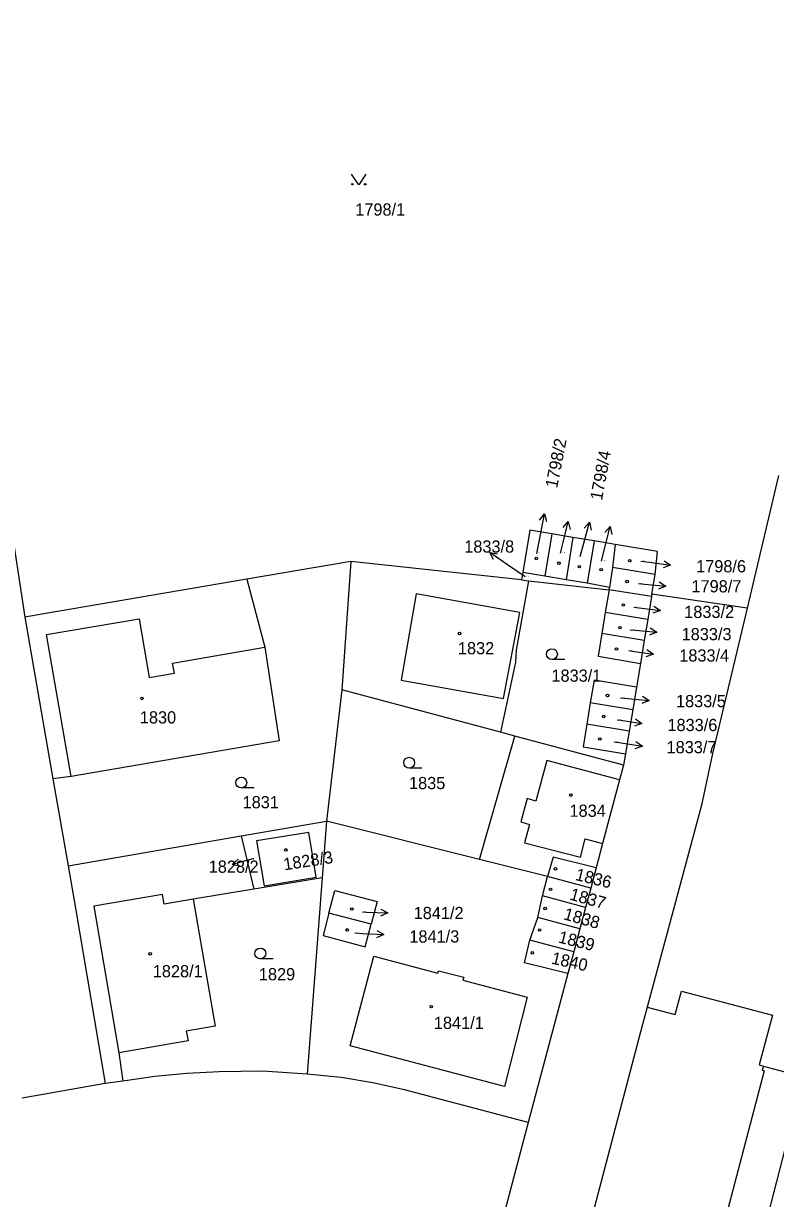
# Model space of a CAD drawing. Extents: x -737240 to -735272, y -1119606 to -1117878.
# Drawn here: x -735535.5 to -735430.7, y -1119181.3 to -1119017.6 of the extents above; entities that cross this region are included whole.
import ezdxf

# ---------------------------------------------------------------- set-up
doc = ezdxf.new("R2010")
doc.units = 0
for name, color, linetype in [('Level 1', 7, 'Continuous'), ('Level 16', 7, 'Continuous'), ('Level 18', 7, 'Continuous'), ('Level 19', 7, 'Continuous'), ('Level 25', 7, 'Continuous'), ('Level 4', 7, 'Continuous')]:
    doc.layers.add(name, color=color, linetype=linetype)

msp = doc.modelspace()

# ---------------------------------------------------------------- linework, layer by layer
at = {"layer": 'Level 1'}
for p, q in [((-735430.28, -1119080.58), (-735434.67, -1119099.09)), ((-735461.88, -1119088.74), (-735462.86, -1119094.63)), ((-735458.94, -1119089.23), (-735461.88, -1119088.74)), ((-735458.94, -1119089.23), (-735459.91, -1119095.12)), ((-735455.99, -1119089.72), (-735458.94, -1119089.23)), ((-735455.99, -1119089.72), (-735456.97, -1119095.61)), ((-735453.05, -1119090.21), (-735455.99, -1119089.72)), ((-735453.05, -1119090.21), (-735453.42, -1119093.41)), ((-735489.88, -1119092.57), (-735504.37, -1119095.04)), ((-735489.88, -1119092.57), (-735491.17, -1119110.47)), ((-735466.12, -1119095.15), (-735489.88, -1119092.57)), ((-735465.95, -1119094.12), (-735466.12, -1119095.15)), ((-735462.86, -1119094.63), (-735465.95, -1119094.12)), ((-735453.42, -1119093.41), (-735453.87, -1119096.21)), ((-735447.51, -1119094.37), (-735453.42, -1119093.41)), ((-735447.95, -1119097.13), (-735447.51, -1119094.37)), ((-735504.37, -1119095.04), (-735501.89, -1119104.52)), ((-735466.12, -1119095.15), (-735465.14, -1119095.26)), ((-735465.14, -1119095.26), (-735453.92, -1119096.51)), ((-735459.91, -1119095.12), (-735462.86, -1119094.63)), ((-735456.97, -1119095.61), (-735459.91, -1119095.12)), ((-735453.87, -1119096.21), (-735456.97, -1119095.61)), ((-735453.92, -1119096.51), (-735454.44, -1119099.67)), ((-735453.92, -1119096.51), (-735453.87, -1119096.21)), ((-735448.01, -1119097.47), (-735453.92, -1119096.51)), ((-735448.01, -1119097.47), (-735448.53, -1119100.65)), ((-735447.95, -1119097.13), (-735448.01, -1119097.47)), ((-735434.67, -1119099.09), (-735447.95, -1119097.13)), ((-735535.32, -1119100.32), (-735531.41, -1119122.85)), ((-735454.44, -1119099.67), (-735454.93, -1119102.62)), ((-735448.53, -1119100.65), (-735454.44, -1119099.67)), ((-735448.53, -1119100.65), (-735449.02, -1119103.6)), ((-735449.02, -1119103.6), (-735454.93, -1119102.62)), ((-735449.02, -1119103.6), (-735449.54, -1119106.77)), ((-735449.54, -1119106.77), (-735450.09, -1119110.09)), ((-735491.17, -1119110.47), (-735493.28, -1119128.75)), ((-735469.05, -1119116.38), (-735491.17, -1119110.47)), ((-735450.09, -1119110.09), (-735450.62, -1119113.26)), ((-735456.53, -1119112.28), (-735457.01, -1119115.24)), ((-735450.62, -1119113.26), (-735456.53, -1119112.28)), ((-735450.62, -1119113.26), (-735451.11, -1119116.23)), ((-735451.11, -1119116.23), (-735457.01, -1119115.24)), ((-735471.97, -1119134.11), (-735467.06, -1119116.91)), ((-735467.06, -1119116.91), (-735469.05, -1119116.38)), ((-735451.89, -1119120.96), (-735467.06, -1119116.91)), ((-735451.11, -1119116.23), (-735451.63, -1119119.38)), ((-735451.63, -1119119.38), (-735451.89, -1119120.96)), ((-735451.89, -1119120.96), (-735452.44, -1119123.01)), ((-735528.89, -1119122.56), (-735531.41, -1119122.85)), ((-735531.41, -1119122.85), (-735529.3, -1119134.97)), ((-735452.44, -1119123.01), (-735454.81, -1119131.86)), ((-735505.2, -1119130.81), (-735493.28, -1119128.75)), ((-735493.28, -1119128.75), (-735493.89, -1119136.66)), ((-735471.97, -1119134.11), (-735493.28, -1119128.75)), ((-735529.3, -1119134.97), (-735505.2, -1119130.81)), ((-735505.2, -1119130.81), (-735503.4, -1119138.24)), ((-735454.81, -1119131.86), (-735455.71, -1119135.26)), ((-735462.51, -1119136.49), (-735471.97, -1119134.11)), ((-735455.71, -1119135.26), (-735456.47, -1119138.08)), ((-735493.89, -1119136.66), (-735503.4, -1119138.24)), ((-735493.89, -1119136.66), (-735495.99, -1119164.01)), ((-735463.2, -1119139.16), (-735462.51, -1119136.49)), ((-735456.47, -1119138.08), (-735462.51, -1119136.49)), ((-735503.4, -1119138.24), (-735511.86, -1119139.65)), ((-735456.47, -1119138.08), (-735457.19, -1119140.79)), ((-735463.83, -1119142.19), (-735463.2, -1119139.16)), ((-735457.19, -1119140.79), (-735463.2, -1119139.16)), ((-735487.08, -1119143.12), (-735492.94, -1119141.57)), ((-735457.19, -1119140.79), (-735457.99, -1119143.79)), ((-735464.95, -1119145.37), (-735463.83, -1119142.19)), ((-735457.99, -1119143.79), (-735463.83, -1119142.19)), ((-735457.99, -1119143.79), (-735458.84, -1119146.96)), ((-735458.84, -1119146.96), (-735464.95, -1119145.37)), ((-735458.84, -1119146.96), (-735459.66, -1119150.01)), ((-735459.66, -1119150.01), (-735465.2, -1119170.76)), ((-735522.22, -1119161.07), (-735521.66, -1119164.98)), ((-735524.13, -1119165.33), (-735535.7, -1119167.36)), ((-735521.66, -1119164.98), (-735524.13, -1119165.33)), ((-735465.2, -1119170.76), (-735469.73, -1119188.03))]:
    msp.add_line(p, q, dxfattribs=at)
for points in [[(-735595.88, -1118843.48), (-735586.53, -1118869.88), (-735565.28, -1118930.97), (-735558.34, -1118959.08), (-735552.5, -1118995.01), (-735547.61, -1119025.43), (-735543.73, -1119048.28), (-735537.49, -1119085.95), (-735535.32, -1119100.32)], [(-735461.88, -1119088.74), (-735464.97, -1119088.23), (-735465.95, -1119094.12)], [(-735447.51, -1119094.37), (-735447.16, -1119091.19), (-735453.05, -1119090.21)], [(-735504.37, -1119095.04), (-735532.69, -1119099.86), (-735535.32, -1119100.32)], [(-735465.14, -1119095.26), (-735466.84, -1119104.95), (-735466.97, -1119106.61), (-735469.05, -1119116.38)], [(-735434.67, -1119099.09), (-735439.48, -1119119.33), (-735441.01, -1119126.53), (-735448.6, -1119154.68)], [(-735454.93, -1119102.62), (-735455.45, -1119105.79), (-735449.54, -1119106.77)], [(-735501.89, -1119104.52), (-735499.89, -1119117.56), (-735528.89, -1119122.56)], [(-735450.09, -1119110.09), (-735456, -1119109.11), (-735456.53, -1119112.28)], [(-735457.01, -1119115.24), (-735457.54, -1119118.41), (-735451.63, -1119119.38)], [(-735503.05, -1119131.52), (-735501.96, -1119137.79), (-735494.71, -1119136.56), (-735495.77, -1119130.33), (-735503.05, -1119131.52)], [(-735529.3, -1119134.97), (-735528.24, -1119141.17), (-735524.13, -1119165.33)], [(-735455.71, -1119135.26), (-735461.69, -1119133.77), (-735462.51, -1119136.49)], [(-735492.94, -1119141.57), (-735492.11, -1119138.42), (-735486.25, -1119139.97), (-735487.08, -1119143.12)], [(-735511.86, -1119139.65), (-735508.8, -1119157.33), (-735512.82, -1119158.02), (-735512.58, -1119159.37), (-735522.22, -1119161.07)], [(-735492.94, -1119141.57), (-735493.77, -1119144.72), (-735487.91, -1119146.27), (-735487.08, -1119143.12)], [(-735459.66, -1119150.01), (-735465.71, -1119148.51), (-735464.95, -1119145.37)], [(-735448.6, -1119154.68), (-735444.7, -1119155.71), (-735443.84, -1119152.45), (-735431.16, -1119155.81), (-735433, -1119162.74), (-735432.4, -1119162.9)], [(-735448.6, -1119154.68), (-735449.6, -1119158.33), (-735462.36, -1119206.91)], [(-735432.4, -1119162.9), (-735432.56, -1119163.48), (-735432.28, -1119163.55), (-735444.83, -1119211.31), (-735439.27, -1119212.68)], [(-735432.4, -1119162.9), (-735426.81, -1119164.38), (-735439.27, -1119212.68)], [(-735495.99, -1119164.01), (-735502.21, -1119163.6), (-735508.24, -1119163.69), (-735512.75, -1119163.91), (-735517.22, -1119164.34), (-735521.66, -1119164.98)], [(-735465.2, -1119170.76), (-735482.42, -1119166.19), (-735486.83, -1119165.24), (-735491.23, -1119164.47), (-735495.99, -1119164.01)]]:
    msp.add_lwpolyline(points, dxfattribs=at)
at = {"layer": 'Level 16'}
for points in [[(-735463.99, -1119091.45), (-735463.49, -1119088.87), (-735462.92, -1119085.925)], [(-735463.601, -1119086.811), (-735462.92, -1119085.925), (-735462.619, -1119087.001)], [(-735460.66, -1119091.4), (-735460.3, -1119089.92), (-735459.591, -1119087.005)], [(-735460.313, -1119087.858), (-735459.591, -1119087.005), (-735459.342, -1119088.095)], [(-735457.93, -1119091.87), (-735457.42, -1119090), (-735456.624, -1119087.108)], [(-735457.371, -1119087.939), (-735456.624, -1119087.108), (-735456.407, -1119088.204)], [(-735454.96, -1119092.53), (-735454.49, -1119090.62), (-735453.771, -1119087.707)], [(-735454.496, -1119088.558), (-735453.771, -1119087.707), (-735453.525, -1119088.798)], [(-735465.62, -1119094.71), (-735468.07, -1119093.04), (-735470.545, -1119091.345)], [(-735470.003, -1119092.322), (-735470.545, -1119091.345), (-735469.437, -1119091.497)], [(-735449.49, -1119092.51), (-735448.3, -1119092.68), (-735445.331, -1119093.108)], [(-735446.249, -1119092.471), (-735445.331, -1119093.108), (-735446.392, -1119093.46)], [(-735449.79, -1119095.66), (-735448.97, -1119095.74), (-735445.983, -1119096.022)], [(-735446.932, -1119095.43), (-735445.983, -1119096.022), (-735447.026, -1119096.426)], [(-735450.44, -1119098.93), (-735449.73, -1119099.02), (-735446.755, -1119099.407)], [(-735447.682, -1119098.782), (-735446.755, -1119099.407), (-735447.811, -1119099.774)], [(-735450.97, -1119102.08), (-735450.22, -1119102.15), (-735447.234, -1119102.437)], [(-735448.181, -1119101.844), (-735447.234, -1119102.437), (-735448.277, -1119102.839)], [(-735451.18, -1119105), (-735450.71, -1119105.07), (-735447.739, -1119105.485)], [(-735448.66, -1119104.851), (-735447.739, -1119105.485), (-735448.798, -1119105.842)], [(-735452.3, -1119111.59), (-735451.31, -1119111.68), (-735448.322, -1119111.95)], [(-735449.273, -1119111.362), (-735448.322, -1119111.95), (-735449.363, -1119112.358)], [(-735452.78, -1119114.62), (-735452.29, -1119114.7), (-735449.326, -1119115.164)], [(-735450.237, -1119114.515), (-735449.326, -1119115.164), (-735450.391, -1119115.503)], [(-735453.2, -1119117.72), (-735452.24, -1119117.87), (-735449.273, -1119118.315)], [(-735450.188, -1119117.672), (-735449.273, -1119118.315), (-735450.336, -1119118.661)], [(-735503.4, -1119133.99), (-735503.55, -1119134.03), (-735506.444, -1119134.82)], [(-735505.348, -1119135.039), (-735506.444, -1119134.82), (-735505.611, -1119134.074)], [(-735488.26, -1119141.42), (-735487.75, -1119141.44), (-735484.752, -1119141.543)], [(-735485.734, -1119141.009), (-735484.752, -1119141.543), (-735485.768, -1119142.008)], [(-735489.33, -1119144.34), (-735488.29, -1119144.4), (-735485.295, -1119144.578)], [(-735486.264, -1119144.019), (-735485.295, -1119144.578), (-735486.323, -1119145.018)]]:
    msp.add_lwpolyline(points, dxfattribs=at)
at = {"layer": 'Level 25'}
for p, q in [((-735460.098, -1119106.24), (-735461.88, -1119106.24)), ((-735479.988, -1119121.38), (-735481.77, -1119121.38)), ((-735503.388, -1119124.14), (-735505.17, -1119124.14)), ((-735500.728, -1119147.96), (-735502.51, -1119147.96))]:
    msp.add_line(p, q, dxfattribs=at)
msp.add_lwpolyline([(-735487.8, -1119038.6), (-735488.8, -1119040.1), (-735489.8, -1119038.6)], dxfattribs=at)
for centre in [(-735489.7, -1119040), (-735487.9, -1119040)]:
    msp.add_circle(centre, 0.1, dxfattribs=at)
for centre, major_axis, ratio in [((-735464.05, -1119092.16), (0.18, 0), 0.9848078), ((-735460.9, -1119092.81), (0.18, 0), 0.9848078), ((-735451.03, -1119092.46), (0.18, 0), 0.9848078), ((-735458.05, -1119093.29), (0.18, 0), 0.9848078), ((-735455.01, -1119093.71), (0.18, 0), 0.9848078), ((-735451.39, -1119095.37), (0.18, 0), 0.9848078), ((-735451.92, -1119098.64), (0.18, 0), 0.9848078), ((-735474.74, -1119102.62), (0.18, 0), 0.9848078), ((-735452.4, -1119101.8), (0.18, 0), 0.9848078), ((-735461.88, -1119105.484), (0.764, 0), 0.9894236), ((-735452.87, -1119104.77), (0.18, 0), 0.9848078), ((-735519, -1119111.66), (0.18, 0), 0.9848078), ((-735454.12, -1119111.25), (0.18, 0), 0.9848078), ((-735454.66, -1119114.17), (0.18, 0), 0.9848078), ((-735455.19, -1119117.32), (0.18, 0), 0.9848078), ((-735481.77, -1119120.624), (0.764, 0), 0.9894236), ((-735505.17, -1119123.384), (0.764, 0), 0.9894236), ((-735459.23, -1119125.13), (0.18, 0), 0.9848078), ((-735498.95, -1119132.77), (0.18, 0), 0.9848078), ((-735461.37, -1119135.4), (0.18, 0), 0.9848078), ((-735462.06, -1119138.26), (0.18, 0), 0.9848078), ((-735489.75, -1119141.01), (0.18, 0), 0.9848078), ((-735462.82, -1119140.94), (0.18, 0), 0.9848078), ((-735490.4, -1119143.92), (0.18, 0), 0.9848078), ((-735463.59, -1119143.93), (0.18, 0), 0.9848078), ((-735502.51, -1119147.204), (0.764, 0), 0.9894236), ((-735517.85, -1119147.25), (0.18, 0), 0.9848078), ((-735464.61, -1119147.11), (0.18, 0), 0.9848078), ((-735478.69, -1119154.62), (0.18, 0), 0.9848078)]:
    msp.add_ellipse(centre, major_axis=major_axis, ratio=ratio, dxfattribs=at)
at = {"layer": 'Level 4'}
for points in [[(-735480.79, -1119097.09), (-735482.9, -1119109.12), (-735468.61, -1119111.68), (-735466.34, -1119099.68), (-735480.79, -1119097.09)], [(-735528.89, -1119122.56), (-735532.3, -1119102.73), (-735519.37, -1119100.59), (-735518, -1119108.73), (-735514.49, -1119108.12), (-735514.73, -1119106.76), (-735501.89, -1119104.52)], [(-735452.44, -1119123.01), (-735462.6, -1119120.32), (-735464.12, -1119125.96), (-735465.32, -1119125.62), (-735466.2, -1119128.88), (-735465, -1119129.21), (-735465.7, -1119131.8), (-735457.88, -1119133.76), (-735457.24, -1119131.21), (-735454.81, -1119131.86)], [(-735511.86, -1119139.65), (-735515.92, -1119140.35), (-735516.15, -1119138.98), (-735525.7, -1119140.6), (-735522.22, -1119161.07)], [(-735474.16, -1119150.51), (-735474.27, -1119150.9), (-735465.33, -1119153.29), (-735468.48, -1119165.73), (-735490, -1119160.08), (-735486.71, -1119147.58), (-735477.79, -1119149.96), (-735477.7, -1119149.61), (-735474.16, -1119150.51)]]:
    msp.add_lwpolyline(points, dxfattribs=at)

# ---------------------------------------------------------------- texts
at = {"layer": 'Level 16'}
for s, rotation, p in [('1798/2', 78.82902, (-735461.156, -1119082.438)), ('1798/4', 79.47225, (-735454.904, -1119084.133))]:
    msp.add_text(s, height=1.7, rotation=rotation, dxfattribs=at).set_placement(p)
for s, p in [('1833/8', (-735474.09, -1119091.34)), ('1798/6', (-735441.78, -1119094.09)), ('1798/7', (-735442.43, -1119096.88)), ('1833/2', (-735443.44, -1119100.45)), ('1833/3', (-735443.8, -1119103.55)), ('1833/4', (-735444.13, -1119106.52)), ('1833/5', (-735444.59, -1119112.88)), ('1833/6', (-735445.78, -1119116.21)), ('1833/7', (-735445.9, -1119119.3)), ('1828/2', (-735509.7, -1119135.95)), ('1841/2', (-735481.14, -1119142.41)), ('1841/3', (-735481.74, -1119145.68))]:
    msp.add_text(s, height=1.7, dxfattribs=at).set_placement(p)
at = {"layer": 'Level 18'}
for s, height, p in [('1798/1', 1.7, (-735489.28, -1119044.38)), ('1833/8', 0.1, (-735465.47, -1119094.71)), ('1833/1', 1.7, (-735461.94, -1119109.33)), ('1835', 1.7, (-735481.79, -1119124.3)), ('1831', 1.7, (-735504.98, -1119126.97)), ('1828/2', 0.1, (-735503.25, -1119133.99)), ('1829', 1.7, (-735502.71, -1119150.94))]:
    msp.add_text(s, height=height, dxfattribs=at).set_placement(p)
at = {"layer": 'Level 19'}
for s, height, p in [('1798/2', 0.1, (-735463.815, -1119091.45)), ('1798/3', 0.1, (-735460.485, -1119091.4)), ('1798/4', 0.1, (-735457.755, -1119091.87)), ('1798/5', 0.1, (-735454.785, -1119092.53)), ('1798/6', 0.1, (-735449.315, -1119092.51)), ('1798/7', 0.1, (-735449.615, -1119095.66)), ('1833/2', 0.1, (-735450.265, -1119098.93)), ('1833/3', 0.1, (-735450.795, -1119102.08)), ('1832', 1.7, (-735474.975, -1119105.51)), ('1833/4', 0.1, (-735451.005, -1119105)), ('1833/5', 0.1, (-735452.125, -1119111.59)), ('1830', 1.7, (-735519.295, -1119115.15)), ('1833/6', 0.1, (-735452.605, -1119114.62)), ('1833/7', 0.1, (-735453.025, -1119117.72)), ('1834', 1.7, (-735459.425, -1119128.16)), ('1841/2', 0.1, (-735488.085, -1119141.42)), ('1841/3', 0.1, (-735489.155, -1119144.34)), ('1828/1', 1.7, (-735517.495, -1119150.52)), ('1841/1', 1.7, (-735478.325, -1119157.72))]:
    msp.add_text(s, height=height, dxfattribs=at).set_placement(p)
for s, rotation, p in [('1828/3', 8.60139, (-735499.158, -1119135.625)), ('1836', 346.24791, (-735458.716, -1119136.945)), ('1837', 344.45016, (-735459.513, -1119139.67)), ('1838', 344.20761, (-735460.365, -1119142.418)), ('1839', 346.10679, (-735461.087, -1119145.66)), ('1840', 347.44284, (-735462.046, -1119148.602))]:
    msp.add_text(s, height=1.7, rotation=rotation, dxfattribs=at).set_placement(p)

doc.saveas('drawing.dxf')
